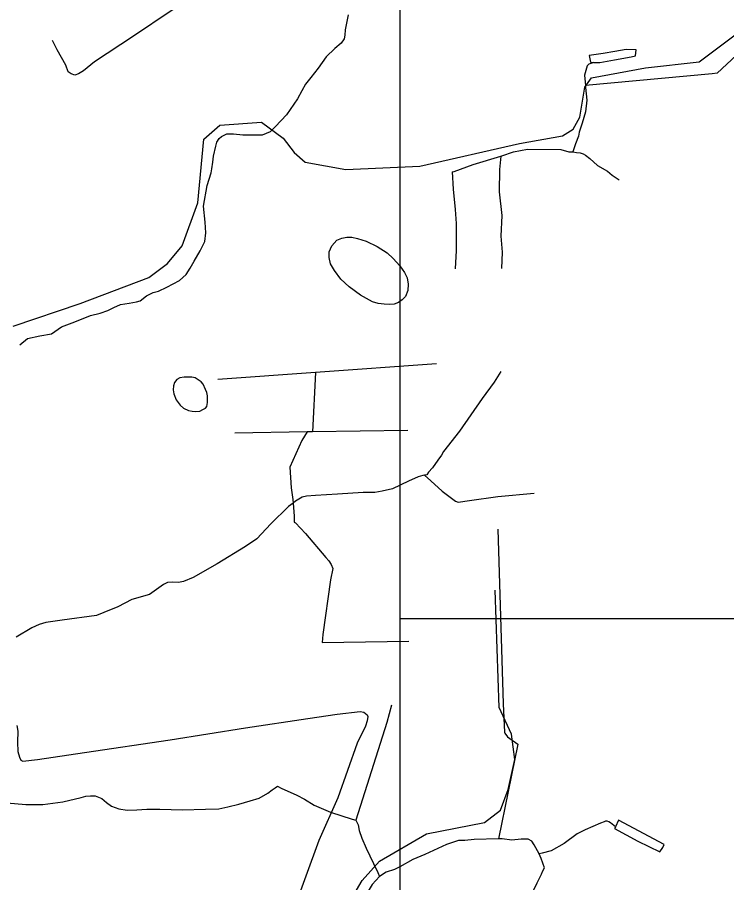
# Model space of a CAD drawing. Extents: x 2206922 to 2357709, y 510027 to 673830.
# Drawn here: x 2339754 to 2344135, y 597129 to 602473 of the extents above; entities that cross this region are included whole.
import ezdxf

# ---------------------------------------------------------------- set-up
doc = ezdxf.new("R2010")
doc.units = 0
for name, color, linetype in [('Exist Hydrographic Misc Water Feature', 7, 'Continuous'), ('Exist Road Non-System Type 51', 7, 'Continuous'), ('Map Preparation Inset Cut Line', 7, 'Continuous')]:
    doc.layers.add(name, color=color, linetype=linetype)

msp = doc.modelspace()

# ---------------------------------------------------------------- linework, layer by layer
at = {"layer": 'Exist Hydrographic Misc Water Feature'}
for p, q in [((2342342.1, 600332.3), (2341595.1, 600279.2)), ((2341595.1, 600279.2), (2340992.1, 600236)), ((2341595.1, 600279.2), (2341577.1, 599913.2)), ((2341543.5, 599912.6), (2341097.7, 599905.5)), ((2341577.1, 599913.2), (2341543.5, 599912.6)), ((2342165.2, 599922.1), (2341577.1, 599913.2))]:
    msp.add_line(p, q, dxfattribs=at)
for points in [[(2339728.5, 600566.7), (2340142.5, 600704.9), (2340565.6, 600866.4), (2340681.6, 600953.1), (2340771.6, 601061.8), (2340868.6, 601328.3), (2340905.5, 601720.3), (2341004.6, 601806.3), (2341262.5, 601826.6), (2341396.6, 601727), (2341464.5, 601637.9), (2341531.6, 601578.3), (2341782.6, 601532.5), (2342239.6, 601554.4), (2342854.6, 601694.1), (2343120.7, 601740.9), (2343186.5, 601783), (2343227.6, 601856.8), (2343258.7, 602041.9), (2343299.7, 602099.3), (2343632.7, 602161.9), (2343964.7, 602198.4), (2344294.6, 602444.8), (2344616.6, 602707.2)], [(2344623.1, 602634.4), (2344412.1, 602428.2), (2344194.6, 602239.5), (2344075.7, 602128), (2344046.1, 602123.9), (2343263.2, 602052.3)], [(2341798.1, 602488.8), (2341779.5, 602396.7), (2341777.6, 602362.5), (2341772.3, 602340.6), (2341754.7, 602314), (2341715.1, 602279.9), (2341661.6, 602229.1), (2341612.4, 602158.7), (2341566.8, 602102.2), (2341533.4, 602059.8), (2341511.9, 602019.6), (2341484.8, 601969), (2341416.1, 601870.3), (2341348.7, 601799.7), (2341321.5, 601771.4), (2341317.3, 601767.1)], [(2343315.5, 602194.9), (2343351.4, 602193.5), (2343441.2, 602210.4), (2343544.4, 602229.8), (2343572.7, 602236.1), (2343576.1, 602272.1), (2343514.2, 602275.3), (2343444.5, 602262.7), (2343372.5, 602249.6), (2343286.6, 602236.5), (2343293.2, 602196.6), (2343315.5, 602194.9)], [(2343315.5, 602194.9), (2343283.1, 602184.7), (2343273.7, 602174.4), (2343256.1, 602116.2), (2343263.2, 602052.3)], [(2343263.2, 602052.3), (2343263.4, 602040.5), (2343272.1, 601962.5), (2343262.8, 601888.5), (2343242.1, 601820.2), (2343224.7, 601764), (2343218.9, 601740.2), (2343201.1, 601691.8), (2343183.9, 601641.6)], [(2339769.8, 600451.1), (2339817.5, 600489.8), (2339893, 600506.8), (2339964.8, 600519.5), (2340026.3, 600562.2), (2340092.1, 600587.2), (2340149.7, 600609.7), (2340205.5, 600632.6), (2340265.4, 600645.1), (2340313.2, 600661.8), (2340351.1, 600682), (2340390.7, 600700.4), (2340444.4, 600707.4), (2340490.5, 600715.8), (2340512.5, 600722.3), (2340551.8, 600752.4), (2340593.5, 600772.9), (2340625.4, 600781.5), (2340677.1, 600806.1), (2340756.7, 600846.9), (2340796.3, 600885.5), (2340821.7, 600923.5), (2340846.9, 600968), (2340884.4, 601030.5), (2340911.7, 601088.8), (2340918.9, 601142.9), (2340914.2, 601208.5), (2340904.9, 601306.4), (2340927.5, 601434.8), (2340950.7, 601512.8), (2340956.4, 601537.1), (2340961.7, 601578.9), (2340965.2, 601615.2), (2340980.6, 601677.4), (2340986.3, 601701.3), (2341000.1, 601725.6), (2341015.9, 601737.8), (2341047.9, 601754.1), (2341089.7, 601752.7), (2341147.5, 601747.2), (2341195.5, 601747.7), (2341267.7, 601746.6), (2341317.3, 601767.1)], [(2342440.2, 601518.7), (2342451.8, 601521), (2342569.1, 601564.2), (2342740.1, 601616.3)], [(2342740.1, 601616.3), (2342731.3, 601532.5), (2342729.1, 601396.2), (2342747.1, 601248.7), (2342740.1, 601120.7), (2342747.7, 601022.7), (2342744.7, 600922.6)], [(2342740.1, 601616.3), (2342746.1, 601618.7), (2342818.3, 601643.1), (2342904, 601658.2), (2343109.9, 601656.9), (2343159.9, 601643.2), (2343183.9, 601641.6)], [(2343183.9, 601641.6), (2343207.9, 601638), (2343230.2, 601636.3), (2343247.9, 601630.4), (2343262.2, 601622.6), (2343290.1, 601600.9), (2343336.8, 601557.4), (2343399.6, 601522.4), (2343427.9, 601498.7), (2343471.8, 601469.4)], [(2342440.2, 601518.7), (2342445.1, 601410.9), (2342458.6, 601287.2), (2342463.5, 601199.3), (2342463.5, 601033.4), (2342459, 600919.3)], [(2341977.4, 601057.5), (2342037.6, 601018.4), (2342076.2, 600984.6), (2342116.8, 600939.2), (2342145.5, 600897.5), (2342161.9, 600863.9), (2342168.1, 600826), (2342166.4, 600785.7), (2342151, 600749.9), (2342131.6, 600729.3), (2342107.6, 600713), (2342081.7, 600702.7), (2342055.7, 600700.6), (2342020, 600702.3), (2341981.9, 600705.6), (2341947.6, 600715.2), (2341873.4, 600756.4), (2341802.9, 600809.6), (2341752.4, 600856.9), (2341713.2, 600910.3), (2341688.8, 600950), (2341680.6, 600989.8), (2341679.8, 601024), (2341695.6, 601062.1), (2341727.2, 601096.3), (2341757.3, 601108.8), (2341788.9, 601115), (2341820.9, 601115.5), (2341854.9, 601107.9), (2341909.1, 601090.4), (2341977.4, 601057.5)], [(2342740.1, 600285), (2342699.3, 600220.6), (2342624.3, 600119.5), (2342484.9, 599918.2), (2342386.8, 599791), (2342372.9, 599768.8), (2342351.4, 599738.4), (2342317.7, 599690.3), (2342294.4, 599663.8), (2342282.7, 599647.8), (2342268.3, 599645.4)], [(2340760, 600077.5), (2340779.8, 600059.5), (2340810.4, 600046), (2340834.6, 600040.4), (2340856.3, 600038.7), (2340880.5, 600040.7), (2340900, 600051.2), (2340916.4, 600059.3), (2340924, 600069.5), (2340929.7, 600093.4), (2340929.1, 600111.3), (2340928.9, 600135.3), (2340924.6, 600155.4), (2340916.4, 600175.2), (2340902.3, 600207), (2340890, 600223), (2340871.9, 600234.7), (2340851.8, 600246.2), (2340831.9, 600250), (2340805.9, 600251.9), (2340783.7, 600251.6), (2340758.1, 600247.3), (2340739.9, 600237.1), (2340724.1, 600218.8), (2340718.1, 600196.9), (2340716.7, 600172.8), (2340721.4, 600147), (2340735.4, 600110.8), (2340760, 600077.5)], [(2341543.5, 599912.6), (2341512.3, 599860.5), (2341436.4, 599695.6), (2341445.7, 599567.6), (2341456.7, 599495.8), (2341456.9, 599471.9)], [(2342268.3, 599645.4), (2342258.7, 599643.6), (2342230.4, 599635.3), (2342169.1, 599608.5), (2342071.5, 599561.1), (2342007.9, 599546.4), (2341961.8, 599538.3), (2341889.8, 599539.4), (2341731.9, 599527.4), (2341596.2, 599519.4), (2341540.2, 599516.9), (2341514.3, 599510.7), (2341472.5, 599484.1), (2341456.9, 599471.9)], [(2342268.3, 599645.4), (2342308.7, 599610.2), (2342377.2, 599547.1), (2342460.3, 599486), (2342475.8, 599478.4), (2342546.2, 599488.9), (2342721.9, 599513.2), (2342945.4, 599533.9)], [(2341456.9, 599471.9), (2341429, 599451.7), (2341320.6, 599344.4), (2341233.6, 599251.6), (2341164.3, 599204.4), (2340989.4, 599098.5), (2340840.3, 599012.7), (2340780.9, 598990), (2340748.9, 598983.8), (2340710.7, 598985.1), (2340681, 598982.7), (2340657, 598970.5), (2340613.8, 598940.1), (2340570.1, 598907.8), (2340462.2, 598878.5), (2340374.9, 598833.3), (2340287.5, 598798.2), (2340243.6, 598779.7), (2340032, 598749.4), (2339930.3, 598735.9), (2339888.7, 598723.5), (2339844.8, 598702.9), (2339747.4, 598645.8)], [(2341456.9, 599471.9), (2341463.7, 599392.2), (2341464.1, 599356), (2341472.3, 599352.3), (2341533, 599284.9), (2341658.7, 599136.6), (2341678.8, 599116.9), (2341692.9, 599094.9), (2341703.6, 599069), (2341688.4, 598999.1), (2341640.7, 598662.4), (2341637, 598612.6), (2342172.6, 598620.9)], [(2342722.3, 599311.2), (2342755.1, 598234), (2342763.3, 598058.4), (2342765.2, 598052.4), (2342781.6, 598030.5), (2342846, 597983.5), (2342725.2, 597400.2)], [(2341762.7, 596934), (2341884.7, 597142.4), (2341991.7, 597261.6), (2342281.7, 597430.9), (2342638.6, 597501.1), (2342737.7, 597577.3), (2342785.7, 597704), (2342825.7, 597889.3), (2342806.6, 598046.1), (2342729.7, 598210.4), (2342704.7, 598934.6)], [(2342065.1, 598225.8), (2342036.6, 598117.4), (2341844.3, 597515.7)], [(2339689.6, 597621.6), (2339806.1, 597611), (2339912.1, 597612.1), (2340035.7, 597627.9), (2340149.1, 597655.1), (2340177.2, 597663.5), (2340206.9, 597665.9), (2340235, 597666.1), (2340275.2, 597648.7), (2340305.2, 597625.2), (2340335.7, 597601.5), (2340381.6, 597584.1), (2340431.9, 597576.5), (2340491.8, 597579.2), (2340553.9, 597582.1), (2340633.9, 597583), (2340773.9, 597578.6), (2340915.6, 597582.4), (2340997.8, 597585.4), (2341053.4, 597598.2), (2341122.9, 597614.9), (2341192.8, 597633.6), (2341248.6, 597650.3), (2341300.5, 597681), (2341328, 597703.2), (2341345.8, 597715.6), (2341362, 597725.7), (2341383.9, 597711.9), (2341480.5, 597669), (2341526.9, 597643.8), (2341587.1, 597608.3), (2341687.6, 597563.6), (2341821.7, 597521.2), (2341844.3, 597515.7)], [(2341844.3, 597515.7), (2341858.4, 597485.6), (2341865, 597451.7), (2341881.4, 597403.9), (2341908, 597342.3), (2341953.4, 597247.1), (2341979.8, 597191.2), (2341991.9, 597167.4)], [(2343448.2, 597474.8), (2343417.2, 597498.5), (2343407.6, 597504), (2343397.1, 597508), (2343387.3, 597507.9), (2343377.4, 597504.1), (2343355.5, 597495.6), (2343260.4, 597454.4), (2343212.4, 597430), (2343131.2, 597370.8), (2343051.6, 597326), (2342996.1, 597311.3), (2342976.2, 597307.3)], [(2343448.2, 597474.8), (2343441.8, 597462.8), (2343587, 597384.6), (2343721.3, 597320.2), (2343741.2, 597346.3), (2343749, 597364.3), (2343467.7, 597514.9), (2343448.2, 597474.8)], [(2342725.2, 597400.2), (2342574.9, 597396.5), (2342517.3, 597389.8), (2342479.3, 597389.4), (2342403.9, 597364.2), (2342270.4, 597302.8), (2342196.8, 597272.1), (2342117.4, 597226.9), (2342083.8, 597210.5), (2342032.1, 597193.8), (2341991.9, 597167.4)], [(2342976.2, 597307.3), (2342945.4, 597362.7), (2342931.3, 597384.6), (2342908.9, 597398.6), (2342865, 597397.9), (2342807.4, 597391.2), (2342749, 597400.3), (2342725.2, 597400.2)], [(2342935.2, 596897), (2342924.3, 596966.8), (2342919.6, 597010.5), (2342925.1, 597048.6), (2342963.9, 597129.1), (2342991.3, 597181.4), (2342997.5, 597197.5), (2343009.2, 597221.7), (2342990.3, 597279.3), (2342976.2, 597307.3)], [(2341991.9, 597167.4), (2341946.6, 597117.1), (2341888, 597020.5), (2341860.9, 596952), (2341841.6, 596911.9)]]:
    msp.add_lwpolyline(points, dxfattribs=at)
at = {"layer": 'Exist Road Non-System Type 51'}
for points in [[(2342116.7, 603422), (2342094.9, 603416.5), (2342017.5, 603402.5), (2341968.3, 603391.9), (2341917.3, 603372.6), (2341859.3, 603344.4), (2341799.6, 603309.2), (2341764.4, 603286.4), (2341666, 603221.3), (2341555.3, 603135.1), (2341393.5, 603006.7), (2341131.6, 602804.5), (2340948.8, 602674.3), (2340704.5, 602514.2), (2340472.5, 602357.7), (2340229.9, 602197.6), (2340163.1, 602143.1), (2340131.5, 602123.8), (2340108.6, 602116.7), (2340087.5, 602123.8), (2340068.2, 602136.1), (2340054.1, 602178.3), (2339999.7, 602271.5), (2339971.5, 602329.6)], [(2339751, 598100.2), (2339757.3, 598064.8), (2339755.2, 597996.1), (2339757.3, 597939.8), (2339767.7, 597905.1), (2339776, 597886.3), (2339788.5, 597880.1), (2339877.9, 597890.5), (2340169.2, 597932.1), (2340697.7, 598010.2), (2341163.8, 598085.2), (2341548.7, 598143.5), (2341729.7, 598169.5), (2341871.2, 598186.2), (2341894.1, 598182), (2341914.9, 598165.3), (2341919.1, 598154.9), (2341914.9, 598127.9), (2341904.5, 598096.6), (2341852.5, 597990.4), (2341733.9, 597653.2), (2341615.3, 597388.7), (2341463.4, 596972.4)]]:
    msp.add_lwpolyline(points, dxfattribs=at)
at = {"layer": 'Map Preparation Inset Cut Line'}
for p, q in [((2342116.7, 603422), (2342116.7, 598757.6)), ((2345451.1, 598757.6), (2342116.7, 598757.6)), ((2342116.7, 598757.6), (2342116.7, 596035.9))]:
    msp.add_line(p, q, dxfattribs=at)

doc.saveas('drawing.dxf')
